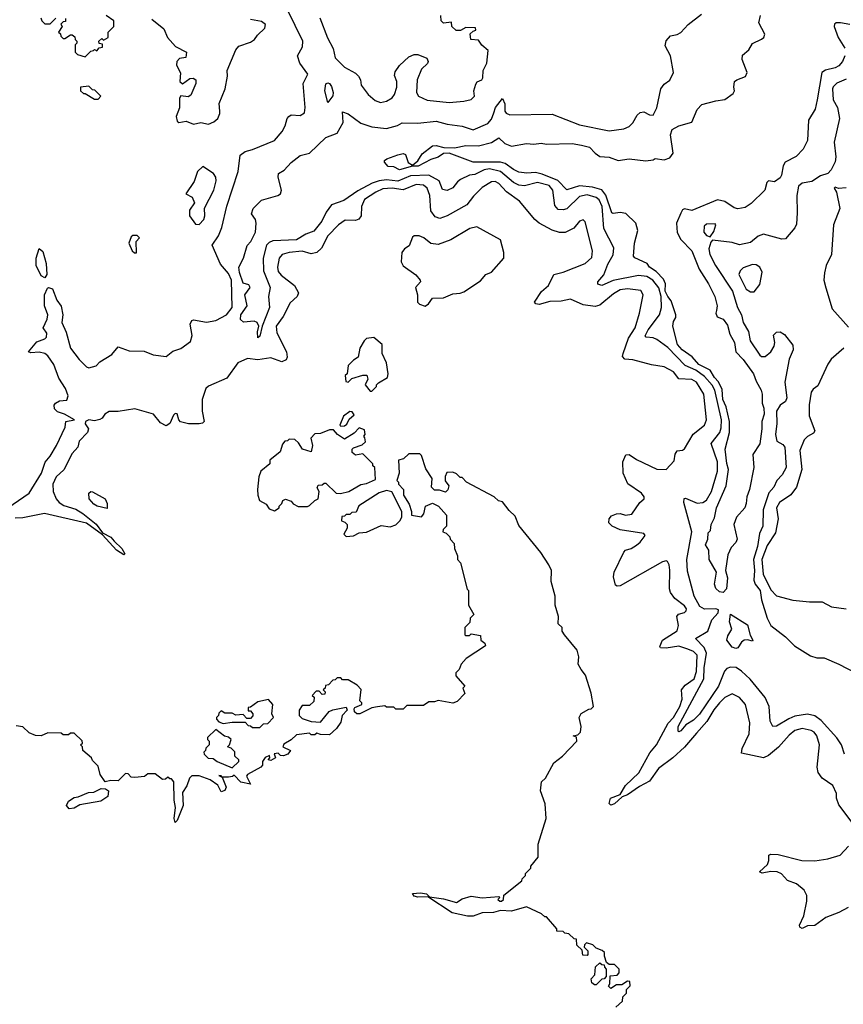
# Model space of a CAD drawing. Extents: x 2386423 to 2568864, y 578392 to 761999.
# Tile 301 of 454: x 2494749 to 2499229, y 660354 to 665712. Entities that reach past the tile are written whole.
import ezdxf

# ---------------------------------------------------------------- set-up
doc = ezdxf.new("R2010")
doc.units = 0

msp = doc.modelspace()

# ---------------------------------------------------------------- linework, layer by layer
at = {"layer": '0CON05XD'}
for points in [[(2494684.4, 663055), (2494800.3, 663135), (2494867.2, 663245), (2494886.6, 663303.4), (2494915, 663337.5), (2494948.7, 663395), (2494995.6, 663495), (2495000, 663525), (2495046, 663535), (2494992.5, 663565), (2494955, 663578), (2494938, 663595), (2494936.7, 663615), (2494943.3, 663625), (2494965, 663637.1), (2495005, 663641.2), (2495011.9, 663665), (2494998.8, 663705), (2494960.9, 663760.9), (2494934.7, 663835), (2494902.2, 663882.2), (2494885.7, 663895.7), (2494855, 663902.1), (2494809.3, 663899.3), (2494797.5, 663905), (2494841.3, 663958.7), (2494885, 663974.6), (2494894.4, 663985), (2494896.6, 664006.6), (2494877.1, 664035), (2494897.6, 664082.4), (2494902.2, 664105), (2494883.8, 664155), (2494884.4, 664215), (2494899.4, 664250.6), (2494905, 664254.4), (2494927.4, 664247.4), (2494950.6, 664185), (2494973.6, 664153.6), (2494984.2, 664105), (2494978, 664065), (2495001.3, 664011.3), (2495024.6, 663925), (2495073, 663863), (2495112, 663822), (2495125, 663816.7), (2495165, 663827.8), (2495185, 663849.5), (2495249.3, 663890.7), (2495285, 663932.5), (2495345, 663910), (2495425, 663908.6), (2495475, 663887.8), (2495545, 663878.6), (2495581.2, 663908.8), (2495625, 663922.7), (2495678.5, 663961.5), (2495687.3, 663992.7), (2495676.7, 664055), (2495685.6, 664074.4), (2495695, 664078.1), (2495765, 664066.2), (2495815.3, 664074.7), (2495873.1, 664105), (2495904.7, 664145.3), (2495900.4, 664295), (2495885, 664330), (2495841.4, 664381.4), (2495796, 664485), (2495830.6, 664535), (2495849.2, 664580.8), (2495875, 664697.5), (2495938, 664885), (2495948.8, 664975), (2495974.5, 664995.5), (2496014.4, 665005.6), (2496135, 665054), (2496176.6, 665103.4), (2496193.8, 665135), (2496203.3, 665175), (2496212.5, 665185), (2496226.4, 665193.6), (2496275, 665191.2), (2496298.8, 665205), (2496301.2, 665235), (2496290, 665365), (2496316, 665415), (2496272.9, 665475), (2496260.8, 665515), (2496286.9, 665565), (2496288.9, 665595), (2496205.4, 665765)], [(2494863, 665723), (2494870, 665705), (2494885, 665690), (2494915, 665690), (2494945, 665720)], [(2494998.3, 665718.3), (2494998.3, 665701.7), (2494985, 665700), (2494971.7, 665688.3), (2494980, 665675), (2494960, 665645), (2494970, 665635), (2494971.7, 665621.7), (2494985, 665610), (2494995, 665610), (2495025, 665630), (2495035, 665630), (2495048.3, 665618.3), (2495050, 665605), (2495060, 665595), (2495060, 665585), (2495050, 665575), (2495050, 665535), (2495063, 665523), (2495105, 665510), (2495135, 665540), (2495150, 665545), (2495155, 665550), (2495167.5, 665542.5), (2495181.7, 665558.3), (2495198.3, 665561.7), (2495198.3, 665578.3), (2495181.7, 665581.7), (2495180, 665595), (2495195, 665610), (2495205, 665600), (2495230, 665615), (2495230, 665645), (2495260, 665675), (2495260, 665705), (2495220, 665735)], [(2495467.5, 665715), (2495533, 665663), (2495553.3, 665615), (2495597, 665567), (2495656.7, 665535), (2495653, 665507), (2495618.3, 665501.7), (2495603.3, 665485), (2495602.5, 665465), (2495623, 665423), (2495620, 665375), (2495635, 665362.5), (2495675, 665392.5), (2495693, 665393), (2495707.5, 665385), (2495707.5, 665365), (2495679.3, 665300.7), (2495665, 665292.5), (2495625, 665297.5), (2495617.5, 665285), (2495618.3, 665231.7), (2495600, 665185), (2495605, 665160), (2495615, 665152.5), (2495655, 665160), (2495695, 665143.3), (2495735, 665152.5), (2495776.1, 665143.9), (2495805, 665156.7), (2495827.5, 665175), (2495838.3, 665201.7), (2495836.7, 665215), (2495833.9, 665256.1), (2495866.2, 665335), (2495878.8, 665405), (2495876.7, 665435), (2495925, 665547.5), (2495941.7, 665568.3), (2496005, 665590), (2496025.9, 665604.1), (2496042.3, 665627.7), (2496082.5, 665665), (2496086.7, 665685), (2496065, 665702.5), (2496005, 665713.8)], [(2496416.5, 664665), (2496392.5, 664615), (2496348.6, 664561.4), (2496305, 664545.3), (2496255, 664513.4), (2496125, 664507.9), (2496105, 664500), (2496091.2, 664485), (2496072.9, 664415), (2496074.5, 664345), (2496111.1, 664255), (2496102.2, 664205), (2496107.7, 664145), (2496068, 664045), (2496055, 663990), (2496045, 663980), (2496043, 664013), (2496050, 664045), (2496040, 664065), (2496025, 664071.2), (2495966.4, 664066.4), (2495950, 664080), (2495952.5, 664105), (2495986.7, 664155), (2495974.2, 664215), (2496003.3, 664255), (2495995, 664270), (2495965, 664278.8), (2495945, 664336.7), (2495941.5, 664365), (2495965.6, 664415), (2495987, 664483), (2496005.5, 664504.5), (2496030.8, 664555), (2496035.5, 664605.5), (2496032, 664625), (2496010, 664655), (2496018.8, 664685), (2496065, 664730), (2496152.5, 664755), (2496168, 664765), (2496173.8, 664785), (2496154.2, 664855), (2496156.7, 664875), (2496187.4, 664892.6), (2496226.2, 664935), (2496275, 664973.8), (2496325, 664986.2), (2496415, 665070.8), (2496475.9, 665094.1), (2496508.2, 665151.8), (2496505, 665210), (2496535, 665199.1), (2496605, 665149.5), (2496665, 665128.1), (2496745, 665119.2), (2496803.9, 665136.1), (2496829.3, 665150.7), (2496915, 665148.6), (2497015, 665159.5), (2497075, 665143.6), (2497155, 665133.1), (2497215, 665112.9), (2497295, 665146.9), (2497315, 665170), (2497328.2, 665205), (2497337.8, 665235), (2497375, 665283.3), (2497387.5, 665255), (2497387.5, 665215), (2497395, 665204), (2497414.3, 665194.3), (2497645, 665198.6), (2497795, 665140), (2497955, 665106.9), (2498035, 665117.5), (2498065, 665130.8), (2498085, 665151.2), (2498107.7, 665192.3), (2498125, 665206.7), (2498145, 665210), (2498175, 665194), (2498195, 665193.3), (2498215, 665232.5), (2498237.5, 665335), (2498255, 665361.2), (2498285, 665383.3), (2498306, 665425), (2498288.6, 665515), (2498259.7, 665569.7), (2498265, 665596.7), (2498290, 665625), (2498325, 665630.8), (2498345, 665642), (2498385, 665685.8), (2498458.3, 665741.7)], [(2496382.4, 665722.4), (2496422.4, 665612.4), (2496454.7, 665554.7), (2496465.7, 665505), (2496515, 665452.9), (2496575, 665420.8), (2496592, 665405), (2496602.5, 665385), (2496606.9, 665355), (2496645, 665304)], [(2496645, 665304), (2496682.2, 665272.2), (2496712.2, 665262.2), (2496745, 665268.1), (2496775, 665286), (2496788.6, 665305), (2496800.6, 665345), (2496800.8, 665375), (2496788.3, 665408.3), (2496791.7, 665428.3), (2496815, 665463.3), (2496865, 665510), (2496895, 665523.3), (2496915, 665523.3), (2496963, 665503), (2496970, 665485), (2496966.4, 665473.6), (2496935, 665442.5), (2496910.8, 665385), (2496907.1, 665315), (2496918, 665295), (2496965, 665274.4), (2497085, 665262), (2497165, 665268.1), (2497205, 665278), (2497223.3, 665295), (2497220, 665325), (2497229.3, 665360.7), (2497237, 665373), (2497262.5, 665385), (2497267.5, 665395), (2497270, 665435), (2497290, 665475), (2497296.7, 665545), (2497263.6, 665573.6), (2497245, 665600), (2497202.5, 665605), (2497200, 665635), (2497215, 665650), (2497230, 665655), (2497228.3, 665668.3), (2497175, 665670), (2497146.4, 665653.6), (2497123, 665653), (2497100, 665675), (2497098.3, 665698.3), (2497053.6, 665693.6), (2497042.5, 665705), (2497040, 665735)], [(2499086.9, 665275), (2499076.7, 665225), (2499040, 665165), (2499034.5, 665055), (2499011.7, 665008.3), (2498973.4, 664966.6), (2498913.4, 664936.6), (2498902.6, 664917.4), (2498893.4, 664866.6), (2498885, 664852), (2498855, 664828.8), (2498822.5, 664835), (2498814.1, 664825.9), (2498802.5, 664785), (2498728.1, 664711.9), (2498695, 664690.5), (2498655, 664682.5), (2498635, 664688.5), (2498585, 664723.2), (2498545, 664731.2), (2498405, 664674.4), (2498365, 664682), (2498355, 664678), (2498345, 664660), (2498322, 664605), (2498324.7, 664554.7), (2498346, 664516), (2498404.8, 664454.8), (2498444.3, 664354.3), (2498495.3, 664275), (2498531.2, 664205), (2498543.8, 664155), (2498540.2, 664129.8), (2498535.7, 664115), (2498542.5, 664095), (2498575, 664082), (2498598.8, 664048.8), (2498611.1, 664001.1), (2498637.7, 663955), (2498645.5, 663905), (2498685, 663862.5), (2498740.6, 663785), (2498754.4, 663744.4), (2498783.1, 663695), (2498788.5, 663675), (2498787.5, 663625), (2498797.3, 663597.3), (2498798.9, 663565), (2498785.4, 663525), (2498786.2, 663485), (2498775.5, 663404.5), (2498737.1, 663345), (2498742.9, 663275), (2498718.1, 663155), (2498704.5, 663115.5), (2498701.7, 663078.3), (2498692.9, 663055), (2498648.9, 663005), (2498633.3, 662965), (2498652.5, 662885), (2498645, 662866.7), (2498620, 662840), (2498600.9, 662799.1), (2498588.8, 662715), (2498599.2, 662675), (2498594.4, 662615), (2498575, 662594.5), (2498555, 662598.9), (2498536.3, 662616.3), (2498529.4, 662640.6), (2498538.9, 662705), (2498498.8, 662775), (2498497.5, 662825), (2498480, 662855), (2498492.5, 662885), (2498495, 662920), (2498507, 662933), (2498510, 662965), (2498529.3, 663000.7), (2498538.6, 663055), (2498592, 663175), (2498604.5, 663264.5), (2498595, 663297.5), (2498587.3, 663375), (2498609.3, 663465), (2498609.4, 663525), (2498591.4, 663605), (2498574.7, 663645.3), (2498570.1, 663700.1), (2498551.1, 663741.1), (2498528.2, 663765), (2498505, 663803.9), (2498443.1, 663835), (2498407.3, 663877.3), (2498353.3, 663915), (2498327.1, 663945), (2498301.4, 664045), (2498305, 664070), (2498318.3, 664091.7), (2498317.8, 664105), (2498292.5, 664182.5), (2498274.3, 664205.7), (2498260.7, 664235), (2498261.9, 664275), (2498250.5, 664300.5), (2498211.1, 664341.1), (2498175.6, 664365), (2498162.5, 664385), (2498095.6, 664415.6), (2498088.6, 664425), (2498092.5, 664495), (2498110.7, 664565), (2498100.8, 664605), (2498046.9, 664656.9), (2498015, 664662.9), (2497976.9, 664656.9), (2497970.7, 664660.7), (2497936.8, 664756.8), (2497915.2, 664785.2), (2497865, 664800.6), (2497795, 664808.6), (2497725, 664786.4), (2497676, 664836), (2497591, 664871), (2497555, 664880.7), (2497506.9, 664876.9), (2497465, 664882.8), (2497435, 664896), (2497389.3, 664929.3), (2497365, 664937.5), (2497215, 664935.9), (2497085.9, 664985.9), (2497055, 664983.1), (2497025, 664963.8), (2496985, 664950.5), (2496916.7, 664915), (2496885, 664914.4), (2496815, 664895.7), (2496785, 664911.2), (2496753.3, 664913.3), (2496733, 664937), (2496732.5, 664945), (2496746.7, 664955), (2496805, 664976.7), (2496835, 664983.8), (2496848, 664978), (2496861.4, 664935), (2496885, 664920), (2496915.4, 664944.6), (2496937.9, 664982.1), (2496995, 665026.2), (2497015, 665027.1), (2497056, 665016), (2497115, 665015.3), (2497175, 665027.9), (2497245, 665026), (2497315, 665043.1), (2497355, 665068.6), (2497388.5, 665038.5), (2497425, 665024.4), (2497505, 665038.6), (2497545, 665034.4), (2497585, 665039.4), (2497615, 665034.4), (2497755, 665038.1), (2497805, 665030), (2497848.6, 665018.6), (2497879.2, 664985), (2497905, 664968.1), (2497955, 664964.4), (2498005, 664946), (2498065, 664955.7), (2498155, 664943.8), (2498195, 664950), (2498205, 664957.5), (2498255, 664950), (2498285, 664960), (2498304.3, 664985), (2498290, 665085), (2498297.5, 665115), (2498335, 665134.4), (2498405.5, 665154.5), (2498435, 665223.8), (2498459.1, 665250.9), (2498535, 665271.2), (2498585, 665277.5), (2498629.3, 665310.7), (2498637.5, 665325), (2498633.3, 665345), (2498637.5, 665375), (2498650, 665385), (2498698, 665402), (2498706.1, 665423.9), (2498678.8, 665495), (2498681.7, 665518.3), (2498715, 665547.5), (2498735, 665582.5), (2498785, 665606.2), (2498796.2, 665615), (2498803, 665633), (2498770, 665695), (2498778.8, 665735)], [(2499265.7, 665685), (2499214.4, 665695.6), (2499190, 665695), (2499182.3, 665687.7), (2499180, 665675), (2499201.9, 665615), (2499237.7, 665557.7)], [(2499238.2, 665515), (2499225.5, 665485), (2499205, 665461.1), (2499185, 665450.6), (2499131.9, 665438.1), (2499112.5, 665425), (2499086.9, 665275)], [(2495175, 665280), (2495190, 665295), (2495158.3, 665328.3), (2495145, 665330), (2495125, 665350), (2495080, 665345), (2495080, 665325), (2495095, 665310), (2495105, 665310), (2495155, 665280), (2495175, 665280)], [(2496425, 665261.2), (2496408.1, 665325), (2496415, 665362.5), (2496425, 665368), (2496435, 665364), (2496445, 665348.8), (2496454, 665316), (2496452.5, 665297.5), (2496425, 665261.2)], [(2499245, 665387.5), (2499195, 665365.7), (2499175, 665347.5), (2499170.5, 665335), (2499174.3, 665275), (2499198, 665235), (2499209.4, 665175), (2499179.4, 665045), (2499188.5, 664965), (2499185, 664938.8), (2499163.3, 664895), (2499145.8, 664875), (2499105, 664862.7), (2499057.9, 664832.1), (2499005, 664822.5), (2498985, 664806.2), (2498976, 664755), (2498978.3, 664661.7), (2498975, 664600), (2498965, 664580), (2498915, 664520), (2498895, 664516.9), (2498795, 664544.3), (2498766.8, 664533.2), (2498725, 664500), (2498665, 664486.2), (2498625, 664498.8), (2498517.5, 664512.5), (2498508.3, 664501.7), (2498497.1, 664465), (2498503.4, 664435), (2498533.7, 664373.7), (2498626.2, 664235), (2498654.6, 664145), (2498674.6, 664105), (2498683.8, 664065), (2498713.1, 664015), (2498721.9, 663965), (2498775, 663887.1), (2498785, 663880), (2498805, 663880), (2498835.8, 663905), (2498852.5, 663935), (2498856.2, 663955), (2498850, 663995), (2498865, 664011.2), (2498885, 664012.5), (2498909.3, 663999.3), (2498955, 663940), (2498956.7, 663915), (2498934, 663865), (2498911.2, 663738.8), (2498922.9, 663655), (2498915.6, 663634.4), (2498885, 663614), (2498865, 663581.2), (2498868.5, 663515), (2498860.8, 663455), (2498868.3, 663418.3), (2498900.8, 663400.8), (2498911.2, 663385), (2498917.8, 663275), (2498897.1, 663235), (2498868.5, 663205), (2498851.1, 663168.9), (2498825, 663136.9), (2498793.5, 663045), (2498791.6, 662955), (2498773.8, 662915), (2498762.8, 662845), (2498741.6, 662775), (2498746.8, 662715), (2498741.9, 662661.9), (2498750.3, 662640.3), (2498777.5, 662605), (2498784.1, 662555), (2498814.7, 662454.7), (2498834.6, 662414.6), (2498914, 662354), (2498963.9, 662303.9), (2499050.5, 662250.5), (2499085, 662240), (2499125, 662239.2), (2499205, 662205.6), (2499295, 662157.1)], [(2495725, 664597.5), (2495750, 664625), (2495756, 664645), (2495753.6, 664686.4), (2495804, 664785), (2495818, 664835), (2495816, 664855), (2495803.3, 664875), (2495745, 664912.5), (2495716.7, 664885), (2495698.3, 664831.7), (2495652.5, 664765), (2495686.4, 664746.4), (2495700, 664715), (2495672.5, 664675), (2495672.5, 664645), (2495705, 664600), (2495725, 664597.5)], [(2499235.3, 661715), (2499218.6, 661765), (2499195, 661804.6), (2499108.3, 661898.3), (2499075, 661924.1), (2499035, 661933.5), (2498965, 661922.5), (2498932.1, 661907.9), (2498865, 661868), (2498846.2, 661866.2), (2498832, 661895), (2498826.7, 661975), (2498803.9, 662023.9), (2498722.6, 662122.6), (2498675, 662166.9), (2498645.9, 662185.9), (2498615, 662189.1), (2498595, 662180.6), (2498583.7, 662166.3), (2498550, 662085), (2498446.9, 661933.1), (2498415, 661899.7), (2498372.5, 661875), (2498345, 661841.9), (2498335, 661836.2), (2498330.6, 661840.6), (2498331.8, 661865), (2498470.3, 662125), (2498471.7, 662185), (2498485.8, 662265), (2498472.2, 662295), (2498425.7, 662345), (2498492.5, 662385), (2498514.7, 662445.3), (2498548.6, 662485), (2498551.2, 662501.2), (2498535, 662506.2), (2498475, 662504.5), (2498447.9, 662517.9), (2498417.5, 662575), (2498381.6, 662711.6), (2498378.8, 662775), (2498405.8, 662925), (2498361.4, 663085), (2498364, 663106), (2498371.7, 663108.3), (2498435, 663081.2), (2498465, 663084.6), (2498485, 663096.5), (2498512.7, 663145), (2498544.2, 663255), (2498544.1, 663305), (2498511.1, 663405), (2498556.9, 663465), (2498565, 663490), (2498566.9, 663535), (2498530.9, 663695), (2498515, 663723.3), (2498475, 663771), (2498427.6, 663805), (2498369.9, 663829.9), (2498275, 663928.8), (2498215, 663971.5), (2498195, 663980.9), (2498156.7, 663985), (2498152.1, 663992.1), (2498167.9, 664025), (2498229.5, 664105), (2498240, 664145), (2498238.4, 664205), (2498225, 664252.9), (2498193.8, 664295), (2498160, 664315), (2498115, 664320.8), (2497978, 664292), (2497915, 664265.6), (2497893.3, 664273.3), (2497894.3, 664285), (2497926.1, 664323.9), (2497948.3, 664381.7), (2497977.9, 664432.1), (2497980.5, 664470.5), (2497926.1, 664576.1), (2497916.9, 664695), (2497901.3, 664731.3), (2497885, 664745.2), (2497835, 664758), (2497795, 664750.4), (2497725, 664683.3), (2497705, 664676.5), (2497678.5, 664678.5), (2497660.7, 664700.7), (2497648.8, 664785), (2497629, 664809), (2497565, 664826.9), (2497495, 664807.1), (2497465, 664811.1), (2497435, 664826.2), (2497365, 664885.8), (2497305, 664900.7), (2497275.7, 664894.3), (2497225, 664870), (2497195, 664865.6), (2497147.6, 664842.4), (2497130.3, 664829.7), (2497105, 664796.2), (2497075, 664783.1), (2497048.3, 664788.3), (2497031.4, 664835), (2496975, 664866.7), (2496875, 664862), (2496805, 664833.1), (2496745, 664841), (2496704.1, 664835.9), (2496666.9, 664823.1), (2496589, 664781), (2496512.2, 664727.8), (2496445, 664704.4), (2496416.5, 664665)], [(2499282.5, 661335), (2499205, 661440), (2499192.5, 661475), (2499191.7, 661501.7), (2499172.5, 661545), (2499113.6, 661583.6), (2499092.5, 661615), (2499087.5, 661645), (2499100, 661765), (2499085.7, 661815), (2499071.2, 661835), (2499055, 661844), (2499005, 661854.3), (2498965, 661844.2), (2498935, 661819.2), (2498876.8, 661753.2), (2498822.2, 661707.8), (2498795.4, 661694.6), (2498675, 661720), (2498679.2, 661745), (2498718, 661825), (2498721.2, 661885), (2498696.7, 661985), (2498665, 662023.3), (2498625, 662043.3), (2498585, 662022.5), (2498555, 661994.2), (2498525, 661956.9), (2498487.1, 661892.9), (2498430, 661830), (2498366.2, 661753.8), (2498302.7, 661695), (2498223.9, 661636.1), (2498175, 661567.3), (2498120.6, 661539.4), (2498055, 661493.5), (2498026.8, 661483.2), (2497985, 661444.3), (2497965, 661436.7), (2497956.4, 661446.4), (2497963.3, 661475), (2498015, 661496), (2498045, 661544.3), (2498117.4, 661612.6), (2498177, 661723), (2498213.5, 661766.5), (2498277.2, 661882.8), (2498305.7, 661915), (2498340, 661975), (2498353.4, 662015), (2498349.5, 662065), (2498369.7, 662090.3), (2498418.8, 662125), (2498429.8, 662165), (2498435, 662253.3), (2498415, 662274.6), (2498383.5, 662286.5), (2498335, 662303.2), (2498265, 662291.8), (2498234.5, 662294.5), (2498230.8, 662300.8), (2498245.6, 662335), (2498325, 662386), (2498333.3, 662415), (2498323.8, 662465), (2498332.9, 662477.1), (2498365, 662485.7), (2498375.3, 662494.7), (2498376.7, 662505), (2498365, 662521.4), (2498312.4, 662562.4), (2498289.5, 662595), (2498284.6, 662615), (2498286.3, 662716.3), (2498282.5, 662745), (2498272.7, 662762.7), (2498265, 662768), (2498245, 662762.5), (2498015, 662631.9), (2497998.8, 662628.8), (2497990, 662635), (2497979.5, 662679.5), (2497983.1, 662705), (2498035.6, 662814.4), (2498045, 662826), (2498075, 662834.2), (2498105, 662852), (2498125, 662868.8), (2498151.2, 662905), (2498145, 662916), (2498015.8, 662935.8), (2497971.2, 662955), (2497954.5, 662974.5), (2497955.6, 662995), (2497968.6, 663011.4), (2497995, 663022), (2498015, 663024.2), (2498045, 663016), (2498078.3, 663021.7), (2498122.5, 663085), (2498146.7, 663105), (2498146.7, 663115), (2498131.2, 663135), (2498056.9, 663186.9), (2498031.2, 663245), (2498030, 663305), (2498046.1, 663343.9), (2498065, 663346), (2498105, 663318.9), (2498215, 663265.6), (2498265.6, 663264.4), (2498308.3, 663311.7), (2498315, 663347.5), (2498325, 663366.2), (2498355, 663370), (2498365, 663377.5), (2498413.2, 663456.8), (2498473.8, 663505), (2498485.7, 663535), (2498470, 663675), (2498430.3, 663740.3), (2498405, 663754.2), (2498335, 663758.1), (2498305, 663795.7), (2498255, 663822), (2498185, 663833.3), (2498085, 663861.4), (2498040, 663865), (2498028.8, 663878.8), (2498031.4, 663895), (2498060.7, 663979.3), (2498096.2, 664035), (2498120.8, 664115), (2498140, 664215), (2498128.6, 664238.6), (2498055, 664246.5), (2498015, 664241.5), (2497979.5, 664220.5), (2497905, 664158.8), (2497878.8, 664151.2), (2497815, 664160.6), (2497745, 664191.5), (2497695, 664181.1), (2497632, 664178), (2497575, 664161.9), (2497557.5, 664165), (2497548.8, 664175), (2497587.6, 664232.4), (2497625.6, 664265), (2497653.8, 664326.2), (2497705, 664338.2), (2497825, 664385.7), (2497861.4, 664418.6), (2497864.6, 664455), (2497825, 664612.5), (2497815, 664622.5), (2497795, 664615.8), (2497763.3, 664576.7), (2497715.5, 664554.5), (2497685, 664554.5), (2497645, 664567.3), (2497574.7, 664604.7), (2497550.6, 664625), (2497468.1, 664725), (2497396.5, 664775), (2497355, 664820.5), (2497335, 664832.2), (2497315, 664829.4), (2497265, 664799.4), (2497217.9, 664752.1), (2497182, 664705), (2497075, 664644.5), (2497035, 664629.2), (2497008.8, 664638.8), (2496985, 664672.5), (2496980, 664755), (2496965.2, 664795.2), (2496945, 664812.3), (2496905, 664816), (2496835, 664786.4), (2496775, 664795.2), (2496725, 664791.3), (2496685.8, 664774.2), (2496625, 664734.2), (2496607.9, 664695), (2496605.6, 664645), (2496593.1, 664626.9), (2496575, 664620), (2496519.3, 664620.7), (2496483.1, 664595), (2496424.2, 664535.8), (2496391.1, 664468.9), (2496365.7, 664444.3), (2496335, 664438.1), (2496285, 664452.9), (2496215, 664445.4), (2496176.7, 664433.3), (2496160.6, 664415), (2496151.5, 664365), (2496155, 664342.5), (2496171.5, 664321.5), (2496243.1, 664265), (2496265.7, 664225), (2496258.8, 664205), (2496219.5, 664170.5), (2496182.6, 664097.4), (2496143.6, 664045), (2496147.2, 664007.2), (2496200, 663905), (2496204.2, 663875.8), (2496199.1, 663860.9), (2496175, 663850.5), (2496115, 663871.1), (2496045, 663860.8), (2495988.3, 663868.3), (2495936.2, 663845), (2495875, 663760.8), (2495775, 663717.1), (2495761.1, 663705), (2495741.5, 663645), (2495740.9, 663580.9), (2495751.9, 663525), (2495743.8, 663516.2), (2495725, 663511.8), (2495667.4, 663512.6), (2495623.7, 663523.7), (2495613.8, 663535), (2495605, 663566.7), (2495595, 663568.8), (2495585, 663560), (2495566.3, 663513.7), (2495545, 663501.9), (2495515, 663518.6), (2495477.5, 663565), (2495375, 663593.8), (2495285, 663580), (2495235, 663579.2), (2495211.2, 663565), (2495197, 663543), (2495185, 663535.8), (2495155, 663529.4), (2495125, 663534.3), (2495107.5, 663525), (2495105, 663513.3), (2495122.5, 663485), (2495117.1, 663465), (2495072.5, 663417.5), (2495064.5, 663385), (2495035, 663352), (2494988.2, 663261.8), (2494946.4, 663225), (2494928.9, 663185), (2494930.4, 663145), (2494946.7, 663105), (2494962.9, 663085), (2494988.5, 663068.5), (2495055, 663048.2), (2495092.9, 663025), (2495165, 662966.2), (2495198.8, 662918.8), (2495245.3, 662895.3), (2495262.9, 662875), (2495304.4, 662835), (2495320, 662805), (2495315, 662800), (2495275, 662825.6), (2495199.4, 662909.4), (2495111.3, 662971.3), (2494884.4, 663025.6), (2494765, 663001.2), (2494725, 662999.2)], [(2499245, 664796.7), (2499202.5, 664792.5), (2499185, 664800), (2499180, 664795), (2499192.5, 664772.5), (2499210, 664685), (2499176.4, 664596.4), (2499164.2, 664435), (2499136.1, 664373.9), (2499126.2, 664335), (2499123.8, 664295), (2499133.6, 664253.6), (2499169.3, 664139.3), (2499258.3, 664038.3)], [(2498505, 664530), (2498525, 664560), (2498536.7, 664595), (2498531.7, 664601.7), (2498485, 664600), (2498471.9, 664588.1), (2498470, 664555), (2498485, 664538), (2498505, 664530)], [(2495385, 664442.5), (2495382.5, 664505), (2495400, 664525), (2495387, 664537), (2495365, 664536.7), (2495355, 664530), (2495342.5, 664495), (2495360, 664455), (2495373, 664443), (2495385, 664442.5)], [(2496955, 664153.3), (2496972.5, 664165), (2496993.8, 664196.2), (2497055, 664197.5), (2497105, 664220), (2497145, 664223.3), (2497165, 664231.2), (2497255, 664291.2), (2497283.9, 664326.1), (2497315, 664337.5), (2497382.5, 664415), (2497382.5, 664445), (2497364.2, 664514.2), (2497235, 664584.2), (2497197.5, 664575), (2497095, 664513.8), (2497025, 664489.2), (2496985, 664494), (2496946.7, 664525), (2496922.5, 664535), (2496895, 664535.7), (2496885, 664528), (2496868.3, 664481.7), (2496842.5, 664465), (2496827.5, 664445), (2496823.3, 664395), (2496835, 664373.3), (2496903, 664323), (2496927.5, 664295), (2496930, 664285), (2496902.5, 664255), (2496912.5, 664215), (2496912.5, 664175), (2496923, 664163), (2496955, 664153.3)], [(2494885, 664308), (2494865, 664318.8), (2494837.5, 664375), (2494838.1, 664415), (2494855, 664466.7), (2494875, 664451.2), (2494892.5, 664385), (2494895.6, 664325.6), (2494885, 664308)], [(2498725, 664230.5), (2498745, 664230.8), (2498775, 664271.2), (2498787.5, 664337.5), (2498776, 664366), (2498755, 664378), (2498735, 664380), (2498685, 664362.2), (2498668.1, 664345), (2498661.5, 664325), (2498701.1, 664245), (2498725, 664230.5)], [(2496665, 663690), (2496690, 663715), (2496690, 663725), (2496700, 663735), (2496750, 663765), (2496753.3, 663785), (2496744, 663845), (2496720, 663895), (2496721.2, 663945), (2496675, 663983.3), (2496635, 663976.7), (2496622.5, 663965), (2496600, 663925), (2496590, 663875), (2496565, 663860), (2496535, 663830), (2496530, 663785), (2496520, 663775), (2496523, 663743), (2496535, 663740), (2496555, 663760), (2496615, 663777.5), (2496637, 663777), (2496642.5, 663755), (2496627.5, 663725), (2496655, 663690), (2496665, 663690)], [(2499232.5, 663925), (2499163.3, 663865), (2499145, 663837.5), (2499090.5, 663719.5), (2499065, 663701.2), (2499054.3, 663685), (2499044.2, 663615.8), (2499044.3, 663555.7), (2499073.8, 663475), (2499068, 663462), (2499035, 663444.2), (2499015.7, 663425), (2498992.7, 663367.3), (2499003.1, 663265), (2498975, 663167.5), (2498943.2, 663126.8), (2498883.1, 663085), (2498865.6, 663055), (2498874.4, 662995), (2498860, 662920), (2498815, 662850.8), (2498786.6, 662775), (2498794.2, 662694.2), (2498835, 662608.8), (2498866.4, 662576.4), (2498955, 662553.8), (2499045, 662543.8), (2499115, 662543.3), (2499165.9, 662515.9), (2499245, 662506)], [(2496495, 663500), (2496515, 663502.5), (2496529.3, 663510.7), (2496541.7, 663538.3), (2496568.3, 663561.7), (2496558.3, 663578.3), (2496545, 663580), (2496510, 663555), (2496490, 663505), (2496495, 663500)], [(2496135, 663040), (2496160, 663055), (2496160, 663065), (2496175, 663080), (2496180, 663095), (2496195, 663102.5), (2496225, 663092.5), (2496237, 663077), (2496263, 663063), (2496315, 663062.5), (2496325, 663067.5), (2496353.9, 663096.1), (2496372.5, 663105), (2496377.5, 663145), (2496367.5, 663165), (2496371.7, 663178.3), (2496395, 663180), (2496405, 663190), (2496415, 663190), (2496470, 663135), (2496493.6, 663133.6), (2496540, 663145), (2496605, 663182.5), (2496635, 663187.5), (2496685, 663210), (2496680, 663275), (2496670, 663285), (2496670, 663295), (2496615, 663350), (2496575, 663342.5), (2496557, 663357), (2496557.5, 663375), (2496565, 663382.5), (2496611.7, 663398.3), (2496630, 663415), (2496627, 663437), (2496620, 663445), (2496627.5, 663455), (2496625, 663480), (2496595, 663490), (2496568.3, 663461.7), (2496515, 663430), (2496477.5, 663455), (2496455, 663480), (2496435, 663480), (2496385, 663460), (2496355, 663457.5), (2496333.3, 663435), (2496342.5, 663395), (2496335, 663360), (2496287.5, 663375), (2496265, 663410), (2496245, 663427.5), (2496215, 663430), (2496205, 663420), (2496191.7, 663418.3), (2496178.3, 663401.7), (2496165, 663360), (2496110, 663315), (2496110, 663295), (2496060, 663255), (2496050, 663225), (2496042.5, 663155), (2496043.8, 663125), (2496053.8, 663095), (2496090, 663075), (2496105, 663050), (2496135, 663040)], [(2496929.3, 660960.7), (2496962.5, 660955), (2496978.3, 660938.3), (2497055, 660928), (2497125, 660907.5), (2497155, 660927.5), (2497205, 660942.5), (2497265, 660932.5), (2497355, 660940), (2497360, 660935), (2497350, 660925), (2497360, 660915), (2497370, 660915), (2497380, 660925), (2497381.7, 660948.3), (2497480, 661025), (2497483, 661037), (2497500, 661055), (2497500, 661065), (2497530, 661095), (2497530, 661105), (2497570, 661155), (2497570, 661225), (2497612.5, 661365), (2497607.5, 661445), (2497582.5, 661515), (2497587.5, 661565), (2497610, 661585), (2497655, 661667.5), (2497702.5, 661705), (2497780, 661785), (2497778.3, 661808.3), (2497760, 661815), (2497785, 661820), (2497800, 661835), (2497802.5, 661865), (2497792.5, 661915), (2497803.6, 661936.4), (2497845, 661960), (2497858.3, 661961.7), (2497870, 661975), (2497857, 662047), (2497827.5, 662145), (2497802.5, 662175), (2497787.5, 662205), (2497790, 662245), (2497781.7, 662281.7), (2497712.5, 662365), (2497700, 662385), (2497700, 662405), (2497677.5, 662425), (2497680, 662465), (2497662.5, 662525), (2497662.5, 662575), (2497640, 662655), (2497642.5, 662715), (2497627.5, 662745), (2497583, 662813), (2497465, 662960), (2497445, 663010), (2497410.7, 663040.7), (2497375, 663087.5), (2497353, 663093), (2497330, 663115), (2497180, 663195), (2497155, 663220), (2497145, 663220), (2497125, 663240), (2497105, 663250), (2497071.7, 663248.3), (2497063.3, 663226.7), (2497063, 663203), (2497082.5, 663175), (2497077, 663153), (2497065, 663140), (2497031.7, 663151.7), (2497005, 663152.5), (2496988.3, 663168.3), (2496992.5, 663215), (2496958.3, 663268.3), (2496935, 663340), (2496925, 663350), (2496865, 663350), (2496837, 663323), (2496810, 663315), (2496813.3, 663245), (2496800, 663205), (2496810, 663195), (2496810, 663185), (2496837.5, 663155), (2496836.7, 663125), (2496867.5, 663075), (2496880, 663035), (2496880, 663015), (2496935, 663006.7), (2496947, 663023), (2496955.8, 663064.2), (2496995, 663081.2), (2497027.5, 663065), (2497070, 663015), (2497070, 662955), (2497051.7, 662938.3), (2497050, 662925), (2497068.3, 662918.3), (2497088.3, 662898.3), (2497090, 662885), (2497111.7, 662861.7), (2497113.6, 662833.6), (2497130, 662795), (2497130, 662775), (2497147, 662757), (2497183, 662613), (2497190, 662605), (2497190, 662525), (2497220, 662475), (2497200, 662455), (2497198.3, 662431.7), (2497170, 662405), (2497170, 662365), (2497175, 662360), (2497195, 662360), (2497205, 662370), (2497255, 662360), (2497257.5, 662335), (2497279.3, 662319.3), (2497282.5, 662305), (2497177.5, 662235), (2497150, 662205), (2497140, 662175), (2497121.7, 662158.3), (2497121.7, 662141.7), (2497170, 662085), (2497160, 662075), (2497170, 662045), (2497128.3, 662001.7), (2497105, 661992.5), (2497025, 662007.5), (2497005, 662000), (2496975, 662000), (2496945, 661980), (2496855, 661980), (2496835, 661960), (2496795, 661960), (2496785, 661970), (2496745, 661970), (2496735, 661977.5), (2496695, 661972.5), (2496663.6, 661966.4), (2496600, 661935), (2496583.6, 661933.6), (2496570, 661945), (2496568.3, 661961.7), (2496571.7, 661968.3), (2496610, 661985), (2496610, 661995), (2496600, 662005), (2496607, 662067), (2496585, 662090), (2496535, 662120), (2496505, 662120), (2496495, 662130), (2496475, 662130), (2496465, 662120), (2496451.7, 662118.3), (2496428.3, 662091.7), (2496411.7, 662088.3), (2496410, 662075), (2496400, 662065), (2496410, 662055), (2496408.3, 662041.7), (2496395, 662040), (2496378.3, 662058.3), (2496361.7, 662058.3), (2496340, 662035), (2496350, 662025), (2496348.3, 662001.7), (2496325, 661980), (2496285, 661980), (2496270, 661955), (2496270, 661925), (2496285, 661910), (2496335, 661892.5), (2496385, 661890), (2496433, 661947), (2496453, 661957), (2496525, 661970), (2496530, 661955), (2496502.5, 661925), (2496495, 661890), (2496472.5, 661855), (2496435, 661820), (2496385, 661822.5), (2496365, 661830), (2496355, 661820), (2496335, 661820), (2496325, 661830), (2496255, 661820), (2496225, 661792.5), (2496185, 661770), (2496180, 661755), (2496222.5, 661735), (2496206.7, 661715), (2496183.8, 661706.2), (2496167.5, 661707.5), (2496155, 661720), (2496133, 661717), (2496140, 661695), (2496115, 661680), (2496100, 661685), (2496110, 661695), (2496108.3, 661708.3), (2496083.6, 661696.4), (2496070, 661675), (2496070, 661655), (2496060, 661645), (2495987.5, 661605), (2495983.3, 661595), (2496005, 661552.5), (2495952.3, 661562.3), (2495915, 661600), (2495907, 661593), (2495885, 661590), (2495850, 661590), (2495845, 661597.5), (2495831.7, 661598.3), (2495850, 661590), (2495872.5, 661535), (2495865, 661517.5), (2495845, 661510), (2495826.4, 661546.4), (2495785.8, 661575.8), (2495725, 661596.2), (2495685, 661597.5), (2495673.3, 661585), (2495657.5, 661542.5), (2495633.6, 661506.4), (2495638.6, 661435), (2495605, 661353.3), (2495595, 661342.5), (2495589.2, 661365), (2495595.8, 661425), (2495589.2, 661465), (2495587.5, 661565), (2495575, 661580), (2495565, 661580), (2495555, 661590), (2495541.7, 661578.3), (2495525, 661577.5), (2495485, 661607.5), (2495445, 661607.5), (2495427, 661593), (2495375, 661587.5), (2495355, 661590), (2495338.3, 661608.3), (2495325, 661610), (2495285, 661570), (2495245, 661572.5), (2495213.6, 661563.6), (2495186.7, 661605), (2495175, 661650), (2495145, 661680), (2495140, 661695), (2495092.5, 661735), (2495090, 661755), (2495080, 661765), (2495090, 661775), (2495088.3, 661788.3), (2495045, 661830), (2495025, 661830), (2495015, 661820), (2494985, 661820), (2494975, 661830), (2494901.7, 661831.7), (2494865.7, 661814.3), (2494835, 661815.8), (2494800.3, 661830.3), (2494765, 661863.8), (2494729.5, 661869.5)], [(2495225, 663052.5), (2495170, 663065), (2495151.4, 663075), (2495126.9, 663105), (2495125, 663135.8), (2495135, 663144.4), (2495145, 663142.7), (2495213.1, 663105), (2495225, 663080), (2495225, 663052.5)], [(2496525, 662900), (2496565, 662902.5), (2496595, 662920), (2496635, 662922.5), (2496715, 662960), (2496765, 662952.5), (2496795, 662963.3), (2496817.5, 662985), (2496827.5, 663005), (2496827.5, 663035), (2496773.3, 663143.3), (2496745, 663150), (2496705, 663136.7), (2496593.6, 663066.4), (2496578.3, 663031.7), (2496555, 663030), (2496545, 663020), (2496525, 663020), (2496515, 663010), (2496501.7, 663008.3), (2496500, 662985), (2496518.3, 662978.3), (2496530, 662965), (2496530, 662945), (2496511.7, 662911.7), (2496525, 662900)], [(2498645, 662290), (2498625, 662298), (2498595.8, 662335), (2498600.9, 662359.1), (2498623.3, 662395), (2498610, 662435), (2498615, 662477.5), (2498708.1, 662418.1), (2498723.1, 662363.1), (2498737.5, 662335), (2498735, 662330), (2498707.5, 662337.5), (2498690, 662335), (2498676.2, 662325), (2498655, 662293.8), (2498645, 662290)], [(2496055, 661860), (2496075, 661880), (2496098.3, 661881.7), (2496130, 661915), (2496120, 661935), (2496126.7, 661985), (2496101.7, 662011.7), (2496045, 662000), (2496005, 661970), (2495991.7, 661968.3), (2495991.7, 661951.7), (2496005, 661950), (2496017.5, 661935), (2496017, 661923), (2496005, 661910), (2495985, 661910), (2495965, 661930), (2495925, 661927.5), (2495905, 661937.5), (2495865, 661937.5), (2495845, 661950), (2495831.7, 661938.3), (2495830, 661925), (2495820, 661915), (2495820, 661905), (2495831.7, 661891.7), (2495855, 661882.5), (2495905, 661890), (2495975, 661890), (2495991.7, 661871.7), (2496005, 661870), (2496015, 661860), (2496055, 661860)], [(2495905, 661640), (2495940, 661675), (2495940, 661685), (2495920, 661705), (2495918.3, 661728.3), (2495898.3, 661748.3), (2495880, 661755), (2495890, 661765), (2495900, 661795), (2495885, 661807.5), (2495863, 661813), (2495815, 661850), (2495770, 661805), (2495770, 661795), (2495780, 661785), (2495780, 661765), (2495761.7, 661748.3), (2495760, 661735), (2495750, 661725), (2495752.5, 661715), (2495773.8, 661693.8), (2495801.7, 661691.7), (2495822.5, 661675), (2495905, 661640)], [(2495018.3, 661418.3), (2495003.3, 661435), (2495015, 661460), (2495045, 661480), (2495067, 661483), (2495123, 661507), (2495151.7, 661508.3), (2495191.7, 661528.3), (2495216.4, 661526.4), (2495232.5, 661515), (2495227.5, 661485), (2495190.7, 661459.3), (2495075, 661440), (2495045, 661422), (2495018.3, 661418.3)], [(2499255, 660881.2), (2499205, 660853.8), (2499135, 660826), (2499075, 660783.3), (2499035, 660780), (2499005, 660766.2), (2498992.7, 660772.7), (2498990.8, 660785), (2499014.1, 660835.9), (2499031.2, 660915), (2499030, 660945), (2499016.7, 660975), (2498975, 661010), (2498925, 661027.5), (2498893, 661063), (2498870, 661075), (2498835, 661076.2), (2498787.5, 661067.5), (2498772.5, 661075), (2498816.7, 661115), (2498823.6, 661136.4), (2498823.3, 661165), (2498835, 661171.2), (2498875, 661168.1), (2499003.4, 661136.6), (2499075, 661134.4), (2499145, 661146), (2499212.5, 661165), (2499257.5, 661215)], [(2497991.7, 660338.3), (2498028.3, 660371.7), (2498030, 660395), (2498050, 660415), (2498050, 660435), (2498070, 660455), (2498068.3, 660478.3), (2498055, 660480), (2498025, 660460), (2497995, 660460), (2497965, 660440), (2497951.7, 660451.7), (2497960, 660465), (2497961.7, 660508.3), (2497998.3, 660511.7), (2498010, 660525), (2498010, 660545), (2497985, 660570), (2497955, 660570), (2497941.7, 660581.7), (2497930, 660615), (2497930, 660635), (2497917, 660647), (2497885, 660660), (2497867, 660677), (2497832.5, 660687.5), (2497821.7, 660678.3), (2497820, 660665), (2497840, 660645), (2497840, 660625), (2497835, 660620), (2497811.7, 660621.7), (2497808.3, 660648.3), (2497780, 660675), (2497778.3, 660708.3), (2497765, 660710), (2497737, 660737), (2497715, 660740), (2497705, 660750), (2497671.7, 660751.7), (2497670, 660765), (2497615, 660830), (2497605, 660830), (2497587, 660847), (2497505, 660883.3), (2497425, 660860), (2497365, 660864), (2497327, 660853), (2497265, 660851.4), (2497215, 660834), (2497185, 660832.5), (2497101.9, 660851.9), (2496968.3, 660938.3), (2496915, 660936.2), (2496895, 660942), (2496885, 660956.7), (2496929.3, 660960.7)], [(2497885, 660460), (2497875, 660460), (2497861.2, 660471.2), (2497857, 660493), (2497877.5, 660515), (2497881.7, 660558.3), (2497905, 660580), (2497915, 660570), (2497928.3, 660568.3), (2497930, 660555), (2497940, 660545), (2497940, 660505), (2497928.3, 660491.7), (2497915, 660490), (2497885, 660460)]]:
    msp.add_lwpolyline(points, dxfattribs=at)

doc.saveas('drawing.dxf')
